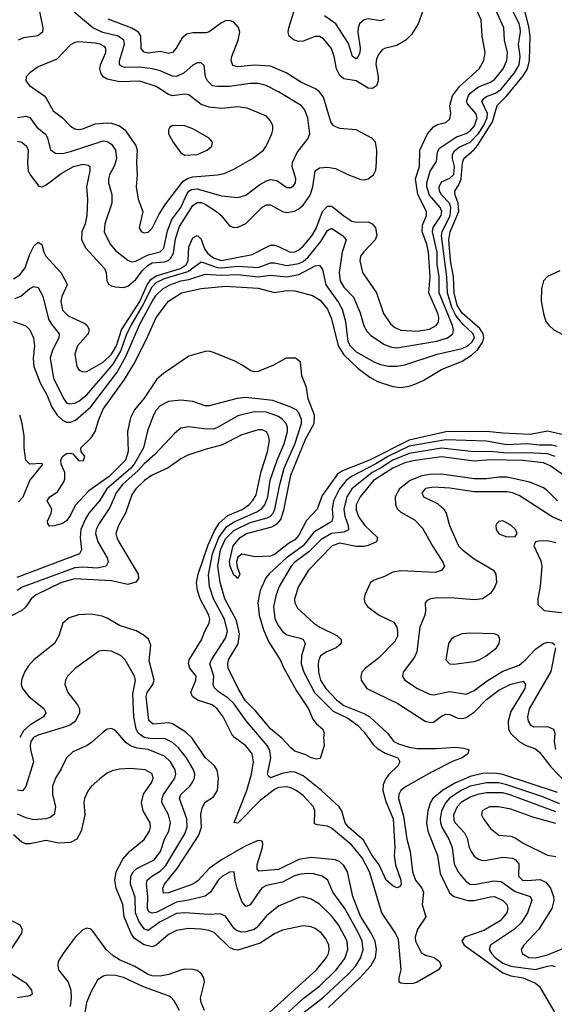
# Model space of a CAD drawing. Header units: inches. Extents: x 1308407 to 1441228, y 959628 to 1036311.
# Tile 469 of 656: x 1391240 to 1393863, y 992301 to 997131. Entities that reach past the tile are written whole.
import ezdxf

# ---------------------------------------------------------------- set-up
doc = ezdxf.new("R2010")
doc.units = ezdxf.units.IN
doc.header["$MEASUREMENT"] = 0
doc.layers.add('B3999', color=7, linetype='Continuous')

msp = doc.modelspace()

# ---------------------------------------------------------------- linework, layer by layer
at = {"layer": 'B3999', "color": 5}
for points, elevation in [([(1391210, 995859.4), (1391241.1, 995878.9), (1391266.3, 995913.7), (1391290, 995980.2), (1391310, 996019.8), (1391330, 996039.2), (1391348.4, 996028.4), (1391358.1, 995990), (1391369, 995970), (1391441.4, 995890), (1391470, 995840.4), (1391472.5, 995830), (1391447, 995773), (1391442.7, 995750), (1391450, 995706.4), (1391477.6, 995677.6), (1391560, 995640), (1391571.9, 995630), (1391580.2, 995610), (1391575.3, 995590), (1391523.9, 995530), (1391510.9, 995490), (1391519.7, 995430), (1391532.2, 995412.2), (1391550, 995402.7), (1391570, 995405.5), (1391650, 995450.1), (1391690, 995490.1), (1391714.2, 995530), (1391740.1, 995610), (1391830, 995748.5), (1391865.1, 995830), (1391883.6, 995856.4), (1391910, 995873.4), (1392028.6, 995910), (1392058, 995930), (1392066.5, 995950), (1392070, 996016.6), (1392090, 996060.7), (1392110, 996072.6), (1392114.1, 996070), (1392130, 996053.6), (1392147, 996007), (1392163.3, 995983.3), (1392190, 995962.5), (1392230, 995949.6), (1392380.9, 995979.1), (1392470, 996023.8), (1392490, 996025.2), (1392510, 996018.3), (1392567, 995990), (1392590, 995991.6), (1392610, 996001.5), (1392630, 996019.1), (1392672.7, 996070), (1392693.9, 996106.1), (1392725.5, 996190), (1392750, 996215.4), (1392770, 996215.5), (1392779.4, 996210), (1392830, 996167.7), (1392870, 996142.8), (1392890, 996138.2), (1392950, 996138.6), (1392969.6, 996129.6), (1392985.5, 996110), (1392991.5, 996071.5), (1392984.6, 996050), (1392926.4, 995990), (1392912.3, 995970), (1392908.3, 995948.3), (1392922.2, 995890), (1392990.1, 995790.1), (1393025, 995690), (1393058.7, 995638.7), (1393080.8, 995620.8), (1393110, 995607.8), (1393190, 995603.4), (1393250, 995613.1), (1393282.3, 995630), (1393293.8, 995646.2), (1393295.4, 995670), (1393290.7, 995690), (1393247.9, 995790), (1393253.7, 995870), (1393245.4, 995990), (1393236.5, 996030), (1393214.8, 996090), (1393216.7, 996123.3), (1393235.1, 996170), (1393236, 996190), (1393193.3, 996273.3), (1393182.1, 996350), (1393201.1, 996410), (1393203.4, 996490), (1393241.3, 996570), (1393270, 996605.1), (1393290, 996616.1), (1393330, 996626.8), (1393350, 996644.7), (1393355.6, 996670), (1393349.9, 996710), (1393362.5, 996757.5), (1393397, 996803), (1393493.6, 996890), (1393517, 996930), (1393522.8, 996970), (1393509.3, 997049.3), (1393503.6, 997130), (1393458.8, 997230)], 2680), ([(1391216.8, 995763.2), (1391245.1, 995774.9), (1391290, 995812.3), (1391310, 995821.6), (1391330, 995817.7), (1391353.6, 995773.6), (1391382, 995662), (1391396.3, 995636.3), (1391433.3, 995590), (1391432.6, 995570), (1391401.6, 995510), (1391388.9, 995470), (1391406.3, 995370), (1391456.1, 995270), (1391470, 995251.9), (1391486.5, 995246.5), (1391510, 995249.7), (1391530, 995259.9), (1391570, 995290.1), (1391698.8, 995441.2), (1391735.8, 995504.2), (1391766.3, 995590), (1391786.6, 995630), (1391839.9, 995720.1), (1391890, 995820.3), (1391910, 995841.2), (1391950, 995860.5), (1392064.5, 995895.5), (1392130, 995942.4), (1392210, 995915.4), (1392230, 995913.1), (1392310, 995921.3), (1392410, 995915.7), (1392470, 995938.3), (1392490, 995938.5), (1392550, 995924.1), (1392610, 995934.2), (1392630, 995943.9), (1392655, 995965), (1392718.1, 996041.9), (1392750, 996096.1), (1392770, 996107.5), (1392825.6, 996070), (1392841.1, 996050), (1392821.3, 995990), (1392807.9, 995890), (1392812.4, 995850), (1392830, 995818), (1392878, 995770), (1392910, 995692.2), (1392928.1, 995628.1), (1392942.5, 995602.5), (1392962.1, 995582.1), (1393030, 995536.6), (1393064.1, 995524.1), (1393090, 995520.5), (1393287.1, 995552.9), (1393338.9, 995570), (1393364.6, 995590), (1393367.5, 995610), (1393362.5, 995630), (1393297.5, 995790), (1393297.8, 995870), (1393288.6, 995930), (1393288.5, 995990), (1393265.6, 996090), (1393269.1, 996110.9), (1393307, 996170), (1393310.2, 996190), (1393303.2, 996210), (1393251.1, 996270), (1393237.5, 996310), (1393237.6, 996330), (1393253.2, 996386.8), (1393284.4, 996435.6), (1393290, 996482.4), (1393300.2, 996499.8), (1393383.5, 996556.5), (1393430, 996571.6), (1393450, 996584.8), (1393471.7, 996610), (1393484.3, 996650), (1393477, 996670), (1393437.1, 996717.1), (1393432.3, 996730), (1393441.2, 996758.8), (1393450, 996770.8), (1393490, 996802.1), (1393550, 996824.1), (1393570, 996836.6), (1393611.1, 996890), (1393629.5, 996930), (1393632.3, 996970), (1393617.5, 997030), (1393614.9, 997090), (1393552.7, 997230)], 2660), ([(1391210, 995650.2), (1391270, 995629), (1391290, 995608.8), (1391307.8, 995570), (1391312, 995530), (1391306.3, 995470), (1391309, 995430), (1391340.2, 995350), (1391374, 995290), (1391397.7, 995230), (1391423.9, 995190), (1391450, 995165.8), (1391470, 995156.4), (1391490, 995156.3), (1391513.1, 995166.9), (1391588.3, 995231.7), (1391718.2, 995401.8), (1391761.3, 995478.7), (1391830, 995637.8), (1391890, 995748.9), (1391910, 995779.3), (1391942.8, 995810), (1391976.2, 995830), (1392030, 995848.9), (1392070, 995856.8), (1392150, 995882.8), (1392230, 995876.9), (1392310, 995881), (1392410, 995869.8), (1392470, 995877.2), (1392550, 995869.8), (1392610, 995880.2), (1392690, 995922.7), (1392710, 995927.1), (1392725.3, 995905.3), (1392741.5, 995830), (1392803.7, 995743.7), (1392822.4, 995710), (1392837.8, 995650), (1392850, 995552.7), (1392861, 995530), (1392890, 995501.4), (1392980.7, 995450), (1393010, 995438.4), (1393050, 995431), (1393090, 995431), (1393130, 995437.3), (1393288.5, 995490), (1393410, 995517.8), (1393437.9, 995530), (1393460.3, 995550), (1393470.8, 995570), (1393464, 995590), (1393415.2, 995635.2), (1393380, 995679.9), (1393359.4, 995719.4), (1393339.3, 995790), (1393335.8, 995870), (1393309.6, 996070), (1393311.9, 996090), (1393351.1, 996170), (1393355.3, 996210), (1393347.8, 996230), (1393310, 996272.2), (1393299.9, 996290), (1393298, 996310), (1393310, 996335.1), (1393350, 996352.7), (1393369, 996371), (1393373.5, 996410), (1393362.9, 996450), (1393362.5, 996470), (1393372.9, 996487.1), (1393395.1, 996504.9), (1393450, 996530.3), (1393490, 996573.1), (1393515.7, 996610), (1393532.7, 996650), (1393535.3, 996670), (1393507.8, 996730), (1393516.2, 996743.8), (1393530, 996754.4), (1393574.2, 996770), (1393602.1, 996790), (1393667.5, 996870), (1393690.2, 996910), (1393694.8, 996950), (1393686.4, 997010), (1393696.6, 997070), (1393695.1, 997090), (1393689.9, 997110), (1393640.9, 997210)], 2640), ([(1391328.4, 997210), (1391353.2, 997090), (1391352.4, 997070), (1391328.6, 997051.4), (1391258.3, 997041.7), (1391233.4, 997030)], 2740), ([(1393929.1, 995089.1), (1393830, 995112.2), (1393743.7, 995096.3), (1393610, 995101.6), (1393530, 995111.1), (1393330, 995109), (1393150, 995067.3), (1392955.3, 994970), (1392823.2, 994916.8), (1392799.1, 994900.9), (1392723.8, 994796.2), (1392699.8, 994730), (1392646.6, 994673.4), (1392610, 994602.4), (1392590, 994579.3), (1392558.1, 994561.9), (1392490, 994507), (1392470, 994499.6), (1392395.8, 994495.8), (1392330, 994509.2), (1392310, 994494), (1392303.8, 994470), (1392306.4, 994446.4), (1392320.7, 994410), (1392310, 994389.4), (1392300.9, 994400.9), (1392290, 994405.1), (1392272, 994450), (1392270, 994472), (1392287.1, 994550), (1392322.4, 994590), (1392352.2, 994610), (1392476.7, 994643.3), (1392503.1, 994656.9), (1392521.4, 994678.6), (1392535.8, 994724.2), (1392570, 994896.6), (1392643.3, 995076.6), (1392684.3, 995150), (1392686.5, 995190), (1392656, 995270), (1392647, 995327), (1392623.7, 995383.7), (1392617, 995450), (1392592.8, 995470), (1392547.3, 995470), (1392484.8, 995435.2), (1392410, 995405.4), (1392390, 995404), (1392370, 995409.7), (1392335, 995435.1), (1392295, 995455.1), (1392190, 995498.4), (1392170, 995504.5), (1392150, 995503.7), (1392070, 995479.6), (1391945.3, 995394.7), (1391913.4, 995366.6), (1391850, 995274.2), (1391803.4, 995216.6), (1391783.1, 995176.9), (1391769.4, 995110), (1391771.6, 995011.6), (1391759, 994970), (1391679.4, 994890), (1391579.8, 994820.2), (1391512.6, 994747.4), (1391490, 994699.6), (1391470, 994672.8), (1391450, 994659.1), (1391410, 994647.6), (1391386.3, 994646.3), (1391378.6, 994658.6), (1391376, 994670), (1391395.1, 994710), (1391397.2, 994730), (1391375.1, 994770), (1391387.8, 994790), (1391425.6, 994814.4), (1391456.4, 994863.6), (1391461.2, 994878.8), (1391461.7, 994910), (1391443.9, 994950), (1391441.4, 994970), (1391450, 994987.6), (1391470, 995002.3), (1391490, 995004), (1391501.1, 995001.1), (1391530, 994966.8), (1391552.5, 994967.5), (1391559, 994990), (1391542, 995010), (1391539.3, 995030), (1391590, 995080.2), (1391609.6, 995110.5), (1391628.3, 995170), (1391650, 995219.8), (1391754.6, 995365.4), (1391799.3, 995440.7), (1391860, 995560), (1391909.6, 995670.4), (1391969.8, 995750.2), (1392034.6, 995790), (1392130, 995811.2), (1392250, 995823), (1392410, 995814.4), (1392490, 995792.6), (1392550, 995801.4), (1392590, 995800.7), (1392677.2, 995777.2), (1392714.7, 995754.7), (1392750.5, 995710), (1392770, 995663.1), (1392801.9, 995530), (1392830, 995486), (1392900.1, 995420.1), (1392957.7, 995377.7), (1392995.4, 995355.4), (1393070, 995331.8), (1393110, 995327.1), (1393150, 995332.8), (1393177.8, 995342.2), (1393218.7, 995361.3), (1393310, 995415.2), (1393410, 995455.9), (1393455.8, 995484.2), (1393487.6, 995512.4), (1393511.3, 995550), (1393517, 995570), (1393514.3, 995590), (1393496.5, 995616.5), (1393410, 995690.2), (1393385.8, 995730), (1393371.8, 995790), (1393367.8, 995870), (1393353.4, 995950), (1393344.9, 996050), (1393352.5, 996090), (1393393.5, 996190), (1393391.7, 996230), (1393376.1, 996270), (1393374.7, 996290), (1393396.4, 996323.6), (1393406.2, 996350), (1393412.1, 996427.9), (1393419.2, 996450), (1393470, 996493.8), (1393485.9, 996514.1), (1393559.2, 996630), (1393582.6, 996710), (1393625.9, 996754.1), (1393710, 996854.8), (1393731.3, 996890), (1393740.9, 996930), (1393743.4, 997050), (1393737.5, 997097.5), (1393708.7, 997211.3)], 2620), ([(1393215.6, 997170), (1393194.7, 997110), (1393162.5, 997057.5), (1393134.2, 997030), (1393090, 997003.4), (1393030.1, 996989.9), (1393017.6, 996982.4), (1393000, 996960), (1392990, 996937.6), (1392987.4, 996912.6), (1392999, 996850), (1392997.8, 996830), (1392990, 996806.1), (1392970, 996792.5), (1392950, 996795.2), (1392890, 996830.3), (1392830, 996840.7), (1392810, 996857.4), (1392793.6, 996890), (1392782.8, 996950), (1392770, 996989), (1392730, 997036.8), (1392710, 997047.6), (1392690, 997048.9), (1392630, 997024.9), (1392610, 997023), (1392586.2, 997030), (1392562, 997050), (1392556.8, 997070), (1392560.2, 997090), (1392584.9, 997170)], 2680), ([(1391230, 996651.5), (1391270, 996657.1), (1391290, 996651.4), (1391324.1, 996604.1), (1391367.6, 996567.6), (1391377.2, 996550), (1391392, 996492), (1391415.6, 996475.6), (1391450, 996475), (1391490, 996484.5), (1391650, 996535.7), (1391670, 996532.5), (1391690, 996519.8), (1391710.6, 996490), (1391714.9, 996450), (1391705.2, 996414.8), (1391680.6, 996370), (1391675, 996350), (1391675.1, 996330), (1391692.7, 996272.7), (1391692.9, 996230), (1391658.5, 996130), (1391655.2, 996090), (1391684.6, 996030), (1391710, 995998.3), (1391770, 995950.9), (1391790, 995943.5), (1391810, 995945.3), (1391870, 995976.4), (1391928.4, 995991.6), (1391946.4, 996010), (1391965.7, 996094.3), (1391985.6, 996150), (1392031.1, 996210), (1392061.9, 996278.1), (1392070, 996290.1), (1392082.7, 996297.3), (1392110, 996301.3), (1392230, 996267.4), (1392310, 996258.4), (1392350, 996270.1), (1392418.5, 996321.5), (1392450, 996340.5), (1392470, 996346.8), (1392501.6, 996341.6), (1392550, 996307.6), (1392570, 996307.3), (1392583.6, 996316.4), (1392593.2, 996330), (1392595, 996350), (1392576.8, 996410), (1392577.9, 996430), (1392601.2, 996478.8), (1392653, 996547), (1392662.9, 996570), (1392653.7, 996650), (1392636.8, 996690), (1392620.3, 996710), (1392510, 996776.9), (1392448.5, 996808.5), (1392410, 996817.3), (1392370, 996818.3), (1392270, 996803.4), (1392210, 996802.4), (1392186.7, 996806.7), (1392160.9, 996830), (1392151.8, 996850), (1392145.3, 996905.3), (1392130, 996919.8), (1392110, 996919.3), (1392090, 996907.8), (1392046.8, 996870), (1392010, 996852.4), (1391990, 996853.2), (1391930, 996880.3), (1391890.3, 996890.3), (1391830, 996897.3), (1391756.1, 996896.1), (1391740.8, 996900.8), (1391729.3, 996910), (1391728.9, 996928.9), (1391754.8, 997010), (1391750.8, 997030.8), (1391723.7, 997050), (1391647.3, 997067.3), (1391599.2, 997090), (1391507.7, 997167.7)], 2740), ([(1391230, 996534.3), (1391250, 996529.4), (1391273.6, 996510), (1391281, 996490), (1391277.8, 996430), (1391282.3, 996390), (1391292.1, 996370), (1391333.9, 996313.9), (1391350, 996310.2), (1391370, 996320.2), (1391443.8, 996376.3), (1391503.5, 996410), (1391550, 996422.6), (1391576.7, 996416.7), (1391583.6, 996410), (1391584.1, 996390), (1391567.5, 996310), (1391572.3, 996250), (1391570.1, 996170.1), (1391561, 996130), (1391545.5, 996090), (1391543.6, 996050), (1391565.3, 996010), (1391656.6, 995910), (1391664, 995890), (1391668.1, 995850), (1391675.6, 995835.6), (1391690, 995825.1), (1391710, 995819.6), (1391750, 995817.7), (1391770, 995822.9), (1391810, 995855.5), (1391840.9, 995899.1), (1391870, 995927), (1391890, 995937.9), (1391950, 995942.7), (1391970, 995949.4), (1391980.6, 995959.4), (1391994.8, 995985.2), (1392004.7, 996055.3), (1392023.7, 996116.3), (1392090, 996219.4), (1392110, 996234.6), (1392130, 996233.4), (1392150, 996224.9), (1392205.6, 996190), (1392227.9, 996170), (1392270, 996118.8), (1392290, 996111), (1392310, 996112.6), (1392350, 996130.9), (1392430, 996210.8), (1392450, 996222.6), (1392470, 996223), (1392530, 996189.6), (1392550, 996185.3), (1392588.4, 996191.6), (1392610, 996203.4), (1392630, 996221.2), (1392665.8, 996270), (1392678.8, 996310), (1392689.9, 996390), (1392710, 996403.9), (1392750, 996407), (1392790, 996401.1), (1392850, 996371.5), (1392912.8, 996347.2), (1392930, 996345.4), (1392950, 996350.2), (1392976.4, 996370), (1392986.8, 996393.2), (1392990.6, 996429.4), (1392991.4, 996490), (1392986.2, 996530), (1392968.3, 996550), (1392890, 996591.1), (1392810, 996596.4), (1392779.8, 996610), (1392765.7, 996630), (1392730, 996749.8), (1392710, 996776.4), (1392691.8, 996791.8), (1392621.8, 996821.8), (1392547.8, 996870), (1392470, 996902.4), (1392390, 996907.4), (1392310, 996899), (1392285.9, 996905.9), (1392277.6, 996930), (1392280.4, 996950), (1392311.9, 997030), (1392320.2, 997070), (1392313.1, 997093.1), (1392290, 997118.3), (1392270, 997126), (1392250, 997125.1), (1392230, 997116), (1392170, 997070.6), (1392154.4, 997065.6), (1392090, 997066.6), (1392060.4, 997059.6), (1392037.8, 997042.2), (1392008.4, 996991.6), (1391989.6, 996970.5), (1391970, 996965.4), (1391930, 996973.9), (1391870, 996966.9), (1391850, 996970.7), (1391836.1, 996990), (1391834.5, 997050), (1391823.6, 997070), (1391789.5, 997089.5), (1391673.7, 997133.7)], 2720), ([(1393028, 997132), (1393010, 997125.8), (1392950, 997134.6), (1392930, 997130.3), (1392907, 997110), (1392899.7, 997090), (1392898.7, 997070), (1392910, 996991), (1392908.3, 996970), (1392900.7, 996950), (1392890, 996938), (1392873, 996950), (1392853.1, 997013.1), (1392790.9, 997110.9), (1392736, 997150)], 2660), ([(1393890, 995899.1), (1393829.4, 995870.6), (1393810.1, 995849.9), (1393799, 995810), (1393797.8, 995750), (1393808.8, 995688.8), (1393821.6, 995650), (1393836.9, 995630), (1393860.8, 995610), (1393969.6, 995550)], 2620), ([(1393876.7, 995036.7), (1393850, 995042.8), (1393790, 995043), (1393730, 995049.5), (1393630, 995045), (1393530, 995062.3), (1393330, 995069.4), (1393150, 995038.1), (1393048.5, 994990), (1392987.8, 994952.2), (1392868, 994890), (1392840.8, 994870), (1392809.2, 994830), (1392779.8, 994770), (1392773.3, 994730), (1392775.6, 994690), (1392770.5, 994669.5), (1392683.8, 994616.2), (1392630.9, 994549.1), (1392549.6, 994490.4), (1392465.8, 994414.1), (1392448.1, 994391.9), (1392419.7, 994330), (1392409, 994271), (1392415.5, 994210), (1392436.8, 994136.8), (1392460.7, 994080.7), (1392518.4, 993990), (1392535.9, 993950), (1392598.6, 993838.6), (1392657.4, 993750), (1392678.8, 993698.8), (1392696.3, 993676.3), (1392727.7, 993650), (1392734, 993630), (1392730.7, 993610), (1392733.4, 993570), (1392714.4, 993505.6), (1392696.7, 993503.3), (1392670.3, 993509.7), (1392644.1, 993524.1), (1392590, 993542.7), (1392570, 993558), (1392525.9, 993605.9), (1392470, 993651.2), (1392397.9, 993737.9), (1392348, 993790), (1392311.1, 993850), (1392263.5, 993950), (1392261.1, 993970), (1392265, 993990), (1392311.4, 994068.6), (1392318.4, 994118.4), (1392304, 994184), (1392246.6, 994290), (1392223.9, 994370), (1392212.8, 994450), (1392225.7, 994530), (1392250, 994584.8), (1392290, 994624.9), (1392370, 994664.9), (1392453.3, 994686.7), (1392470, 994695.6), (1392483.3, 994710), (1392491.9, 994730), (1392515.7, 994850), (1392538.2, 994930), (1392590, 995047.8), (1392622.5, 995150), (1392623.1, 995170), (1392610, 995202.7), (1392596.3, 995216.3), (1392570.5, 995230.5), (1392482.5, 995262.5), (1392350, 995276.9), (1392307.4, 995272.6), (1392170, 995236), (1392150, 995236.8), (1392090, 995257.8), (1392030, 995265), (1391970, 995257.6), (1391930, 995236.3), (1391910, 995214.4), (1391897.2, 995190), (1391866.7, 995113.3), (1391847.1, 995030), (1391801.3, 994950), (1391784.7, 994930), (1391667.9, 994830), (1391632.1, 994770), (1391579.3, 994710), (1391560.6, 994679.4), (1391540.8, 994630), (1391537.5, 994590), (1391542.9, 994530), (1391533.4, 994510), (1391225.6, 994394.4)], 2640), ([(1393867.6, 994987.6), (1393830, 995001.5), (1393730, 995006), (1393630, 995003.8), (1393550, 995013.2), (1393468.5, 995011.5), (1393310, 995028.3), (1393150, 995002.5), (1393070, 994969.4), (1393009.6, 994930.4), (1392968.6, 994910), (1392870.1, 994830), (1392844.6, 994790), (1392829.5, 994730), (1392834.5, 994694.5), (1392851.3, 994650), (1392852.5, 994627.5), (1392830, 994616), (1392770, 994609.7), (1392718.5, 994581.5), (1392659.2, 994520.8), (1392590.1, 994470), (1392572.2, 994450), (1392512.3, 994350), (1392496.1, 994303.9), (1392485.4, 994250), (1392492.3, 994192.3), (1392510, 994157.5), (1392530, 994130.2), (1392550, 994112.7), (1392616, 994096), (1392630.2, 994090), (1392637.6, 994077.6), (1392640.1, 994070), (1392622.4, 994010), (1392620.4, 993970), (1392633.6, 993930), (1392685.6, 993830), (1392778.2, 993738.2), (1392850, 993703.8), (1392897, 993670), (1392930, 993636.3), (1392974.6, 993574.6), (1392995.1, 993555.1), (1393033.1, 993533.1), (1393094.7, 993510), (1393105.3, 993490), (1393095.3, 993470), (1393050, 993426.5), (1393034.5, 993405.5), (1393023.5, 993376.5), (1393021.7, 993350), (1393035.8, 993295.8), (1393072.7, 993210), (1393080.1, 993070), (1393076.9, 993030), (1393084.1, 992984.1), (1393109, 992910), (1393111.1, 992888.9), (1393102.8, 992877.2), (1393090, 992871.6), (1393070, 992881.1), (1393038.4, 992910), (1393004.1, 992984.1), (1392969.9, 993030), (1392926.4, 993106.4), (1392852.6, 993170), (1392836.1, 993190), (1392819.8, 993250), (1392807.8, 993270), (1392720.2, 993350), (1392630, 993421.4), (1392590, 993439.5), (1392570, 993440.8), (1392527, 993433), (1392470, 993410.8), (1392460.1, 993420.1), (1392456.1, 993430), (1392472.8, 993510), (1392466.4, 993546.4), (1392453.4, 993570), (1392351.7, 993691.7), (1392290, 993775.7), (1392262.3, 993802.3), (1392214.5, 993834.5), (1392194.2, 993854.2), (1392189.9, 993870), (1392192.6, 993910), (1392173.1, 993970), (1392180.7, 993990), (1392250, 994097.5), (1392258.7, 994130), (1392244.6, 994190), (1392191, 994290), (1392170.4, 994350.4), (1392166.6, 994406.6), (1392185.1, 994510), (1392216.2, 994590), (1392256.1, 994643.9), (1392291.8, 994668.2), (1392402.8, 994717.2), (1392427.1, 994732.9), (1392442.4, 994750), (1392456.7, 994790), (1392468.5, 994871.5), (1392503, 994970), (1392537.8, 995050), (1392553.5, 995110), (1392553.2, 995130), (1392546.5, 995150), (1392529.9, 995169.9), (1392510, 995183.5), (1392450, 995205.8), (1392390, 995207.7), (1392310, 995187.2), (1392210, 995129.9), (1392190, 995122.7), (1392142.9, 995122.8), (1392070, 995134), (1392030, 995126.8), (1391998.7, 995101.3), (1391902.3, 994997.7), (1391850, 994952.5), (1391821.6, 994918.4), (1391743.9, 994850), (1391713.9, 994810), (1391682.9, 994737.1), (1391630, 994659.8), (1391615.3, 994630), (1391612.5, 994610), (1391623, 994570), (1391669.5, 994490), (1391674.1, 994470), (1391664.4, 994450), (1391620.3, 994439.7), (1391550, 994444.7), (1391510, 994441.9), (1391252.9, 994347.1), (1391227.8, 994330)], 2660), ([(1391235, 994765.1), (1391257.1, 994790), (1391289.7, 994870.3), (1391352.7, 994947.3), (1391350, 994954), (1391290, 994949.9), (1391270, 994969.8), (1391262.2, 995030), (1391262.2, 995090), (1391252.5, 995150), (1391240.1, 995190)], 2640), ([(1393901.9, 994901.9), (1393842.7, 994942.7), (1393810, 994957.4), (1393708.2, 994968.2), (1393550, 994970.8), (1393470, 994965.8), (1393310, 994986.7), (1393170, 994966.7), (1393130, 994956.3), (1393070, 994931), (1392976.1, 994870), (1392909.7, 994790), (1392890.1, 994750.1), (1392890, 994724.2), (1392903.7, 994690), (1392932.6, 994650), (1392996, 994590), (1392990.2, 994570), (1392950, 994550.9), (1392930, 994546.7), (1392890, 994546.8), (1392810, 994562.5), (1392772.6, 994550), (1392656.8, 994430), (1392608, 994350), (1392588.8, 994290), (1392590.2, 994270), (1392603.3, 994243.3), (1392682.7, 994170), (1392712, 994150), (1392795, 994110), (1392817.6, 994090), (1392816.3, 994070), (1392792.7, 994050), (1392746.5, 994030), (1392715.7, 994010), (1392707, 993990), (1392705, 993970), (1392705.1, 993930), (1392716, 993890), (1392742.5, 993850), (1392794.9, 993794.9), (1392830, 993766.4), (1392927.6, 993727.6), (1392957.4, 993710), (1393044.7, 993630), (1393075.7, 993590), (1393097.6, 993577.6), (1393150, 993561.8), (1393190, 993555.6), (1393285.3, 993554.7), (1393381.8, 993561.8), (1393417.9, 993557.9), (1393442.6, 993550), (1393438.8, 993530), (1393410.2, 993510), (1393366.4, 993493.6), (1393260.5, 993439.5), (1393132.3, 993367.7), (1393109.7, 993350.2), (1393099.4, 993330), (1393098.8, 993310), (1393122.9, 993222.9), (1393138.9, 993110), (1393154.8, 993050), (1393166.5, 992950), (1393181.8, 992910), (1393212.7, 992870), (1393221.4, 992850), (1393214.1, 992790), (1393232.8, 992730), (1393191.1, 992670), (1393180.7, 992630), (1393182.2, 992610), (1393210, 992554.7), (1393230, 992542), (1393273.1, 992530), (1393299.6, 992510), (1393307, 992490), (1393294.4, 992470), (1393190.3, 992410), (1393170, 992403.2), (1393139.1, 992400.9), (1393110, 992404.1), (1393102, 992410), (1393102.1, 992430), (1393111.9, 992470), (1393098.7, 992618.7), (1393084.2, 992650), (1393016.6, 992750), (1392956.1, 992950), (1392919.4, 993019.4), (1392870, 993081.8), (1392770, 993164.7), (1392750, 993175.1), (1392700.8, 993180.7), (1392686.7, 993186.7), (1392688, 993250), (1392681.1, 993270), (1392630, 993324.7), (1392596.3, 993350), (1392570, 993362), (1392547, 993367), (1392510, 993364.4), (1392490, 993355.1), (1392420, 993300), (1392310, 993188.9), (1392292.5, 993192.5), (1392355, 993350), (1392377.5, 993430), (1392387.3, 993490), (1392380.2, 993530), (1392350, 993568.7), (1392293.7, 993610), (1392282.7, 993622.7), (1392237.9, 993710), (1392209.3, 993750), (1392184.1, 993770), (1392112.6, 993792.6), (1392088, 993810), (1392080.2, 993830), (1392104.6, 993890), (1392105.8, 993910), (1392074.3, 993950), (1392067.9, 993970), (1392072.2, 993990), (1392132.1, 994087.9), (1392148.5, 994131.5), (1392169.3, 994170), (1392172.8, 994190), (1392168.5, 994210), (1392126.1, 994290), (1392112.2, 994330), (1392108, 994370), (1392114.9, 994410), (1392165.3, 994554.7), (1392196.3, 994623.7), (1392218.9, 994661.1), (1392261.6, 994698.4), (1392331.3, 994728.7), (1392363.9, 994750), (1392382.5, 994770), (1392399.8, 994800.2), (1392425.4, 994914.6), (1392456.2, 995010), (1392465.6, 995065.6), (1392461.3, 995090), (1392450, 995108.6), (1392430, 995118), (1392410, 995118.9), (1392330, 995094.1), (1392230, 995042.8), (1392155.4, 995024.6), (1392065, 994995), (1392030, 994976.1), (1391968, 994932), (1391890, 994897.1), (1391853.1, 994870), (1391810, 994829.8), (1391790, 994799.8), (1391759.6, 994710), (1391725.4, 994650), (1391712.4, 994610), (1391716, 994590), (1391726, 994570), (1391821.2, 994410), (1391823, 994390), (1391809.2, 994370.8), (1391770, 994360.5), (1391690, 994378.5), (1391510, 994387.4), (1391445.9, 994370), (1391320.1, 994310), (1391295.8, 994290), (1391269.7, 994250.3), (1391250, 994232.6), (1391150, 994179.9)], 2680), ([(1393877.5, 994770), (1393830, 994820.1), (1393810, 994834.9), (1393742.6, 994862.6), (1393630, 994885.7), (1393590, 994886.7), (1393530, 994878.3), (1393470, 994877.7), (1393310, 994901.6), (1393250, 994900.1), (1393208.1, 994891.9), (1393155.3, 994870), (1393102.4, 994830), (1393081.2, 994790), (1393083.1, 994750), (1393093.6, 994730), (1393110, 994715.1), (1393177.3, 994677.3), (1393216.3, 994636.3), (1393266.1, 994546.1), (1393315.8, 994470), (1393323.6, 994450), (1393310.3, 994430), (1393280.6, 994419.4), (1393110, 994427.4), (1393070, 994419.9), (1393030, 994399.6), (1392978.7, 994381.3), (1392961.5, 994370), (1392933.4, 994310), (1392929.1, 994290), (1392933.2, 994270), (1392948.3, 994250), (1393003.6, 994210), (1393074.8, 994174.8), (1393089.5, 994150), (1393093.8, 994130), (1393093, 994107), (1393079.6, 994080.4), (1393000.9, 993999.1), (1392935.9, 993950), (1392918.4, 993930), (1392912.8, 993910), (1392915.8, 993890), (1392942.7, 993850), (1393095.5, 993775.5), (1393229.6, 993689.7), (1393256.5, 993683.5), (1393270, 993684.2), (1393310, 993714.4), (1393330, 993723.5), (1393350, 993722.6), (1393390, 993704.3), (1393410, 993702.6), (1393430, 993707.7), (1393470, 993734), (1393530, 993796.3), (1393590, 993842), (1393650, 993871.6), (1393710, 993886.5), (1393721.7, 993870), (1393718.2, 993850), (1393650, 993736.2), (1393636.7, 993690), (1393638.3, 993650), (1393649, 993629), (1393690.1, 993590), (1393724.6, 993570), (1393770, 993553.7), (1393790, 993537.5), (1393846.2, 993466.2), (1393957, 993350)], 2720), ([(1393950.5, 994650), (1393852.1, 994692.1), (1393690, 994796.2), (1393657.4, 994810), (1393630, 994815.1), (1393470, 994815.1), (1393350, 994832.2), (1393270, 994836.7), (1393230, 994830.4), (1393212.9, 994810), (1393220.3, 994790), (1393290, 994758), (1393320.8, 994730), (1393332, 994710), (1393347.7, 994650), (1393393, 994550), (1393412.3, 994530), (1393470, 994486.2), (1393564.6, 994430), (1393575.5, 994410), (1393578.6, 994370), (1393570, 994345.1), (1393550, 994315.8), (1393510, 994288.9), (1393470, 994284.7), (1393373.4, 994293.4), (1393290, 994294), (1393256, 994290), (1393238.5, 994281.5), (1393228.9, 994270), (1393231.2, 994231.2), (1393227, 994210), (1393203.6, 994150), (1393188.1, 994030), (1393176.8, 994003.2), (1393122, 993930), (1393117.4, 993910), (1393128.8, 993890), (1393191.6, 993850), (1393250, 993821.3), (1393270, 993819.1), (1393350, 993835.3), (1393430, 993822.1), (1393470, 993839.2), (1393533.1, 993886.9), (1393610, 993934.4), (1393690, 993963.7), (1393721.8, 993990), (1393770, 994042.6), (1393810, 994070.8), (1393830, 994077.3), (1393854.4, 994074.4), (1393864.7, 994064.7)], 2740), ([(1393870, 994564), (1393830, 994573.7), (1393786.7, 994573.3), (1393770.8, 994569.2), (1393762.8, 994550), (1393796.7, 994476.7), (1393801.5, 994450), (1393794, 994350), (1393781.6, 994290), (1393782.5, 994262.5), (1393812.2, 994232.2), (1393910, 994220.2)], 2760), ([(1392755.2, 992284.8), (1392909.4, 992430.6), (1392962.5, 992490), (1392985.5, 992530), (1392990.6, 992570), (1392983.4, 992610), (1392964.3, 992650), (1392912.6, 992732.6), (1392874.8, 992830), (1392848.5, 992950), (1392830, 992981.4), (1392810, 992999.4), (1392790, 993009.4), (1392670, 993020.5), (1392610, 993010.3), (1392510, 992961.6), (1392413.3, 992953.3), (1392404.8, 992964.8), (1392405.7, 992985.7), (1392431, 993070), (1392432.9, 993090), (1392430, 993100.9), (1392410, 993104.5), (1392350, 993078.3), (1392230, 993009.9), (1392170, 992966.7), (1392113.8, 992906.2), (1392089.8, 992890.2), (1391970, 992846.7), (1391946.1, 992846.1), (1391941.5, 992870), (1391950.5, 992890), (1392013, 992966.9), (1392119.4, 993130), (1392132.7, 993170), (1392128.8, 993231.2), (1392135.8, 993264.2), (1392150, 993292.9), (1392190, 993318.9), (1392210.7, 993349.3), (1392215.7, 993410), (1392209.1, 993449.1), (1392195.4, 993470), (1392150, 993510.5), (1392086.6, 993606.6), (1392055.4, 993635.4), (1391990, 993677.2), (1391970, 993681.5), (1391894.7, 993674.7), (1391873, 993693), (1391860.4, 993810), (1391865.2, 993830), (1391893.7, 993870), (1391899.9, 993890), (1391874.5, 993985.5), (1391882.9, 994062.9), (1391871.7, 994091.7), (1391850.5, 994110.5), (1391812.2, 994132.2), (1391730, 994158.6), (1391670, 994195.6), (1391645.3, 994205.3), (1391590, 994214.8), (1391528.6, 994211.4), (1391483.6, 994196.4), (1391452, 994170), (1391432.3, 994107.7), (1391410.2, 994070), (1391309.1, 993990.9), (1391280.9, 993959.1), (1391263, 993930), (1391248.8, 993890), (1391247.4, 993870), (1391253.2, 993850), (1391285.3, 993810), (1391360.6, 993750), (1391367.9, 993730), (1391356.8, 993710), (1391290, 993670.3), (1391258.3, 993641.7), (1391240.1, 993610)], 2720), ([(1392620.8, 992250), (1392730, 992334.9), (1392853.6, 992450), (1392888.8, 992490), (1392913.7, 992530), (1392924.8, 992570), (1392919.3, 992610), (1392901.9, 992650), (1392835, 992770), (1392776.4, 992850), (1392751.3, 992910), (1392723.1, 992930), (1392680.8, 992940.8), (1392650, 992942.6), (1392610, 992937.7), (1392585.5, 992930), (1392530, 992899.7), (1392450, 992882.8), (1392430, 992871.8), (1392419.6, 992860.4), (1392370, 992788), (1392350, 992781.2), (1392330, 992805.7), (1392306.6, 992870), (1392296.3, 992910), (1392292.8, 992950), (1392270, 992948.6), (1392235.3, 992930), (1392213, 992910), (1392176.8, 992850), (1392150, 992831.4), (1392068.9, 992811.1), (1392010, 992802.3), (1391910, 992750.9), (1391890, 992747.2), (1391874, 992754), (1391866.4, 992770), (1391868.4, 992830), (1391861.6, 992890), (1391864.8, 992910), (1391887.7, 992930), (1391930, 992953.5), (1391957.7, 992982.3), (1392050, 993137.5), (1392060.9, 993170), (1392060.7, 993210), (1392023.9, 993310), (1392031, 993330), (1392073.9, 993370), (1392088.2, 993390), (1392098.4, 993410), (1392099.9, 993430), (1392093.3, 993450), (1392057.6, 993510), (1392019, 993559), (1391990, 993584.5), (1391950, 993604.4), (1391890, 993603.2), (1391850, 993610), (1391821.3, 993630), (1391811.6, 993651.6), (1391800.6, 993710), (1391795.9, 993824.1), (1391808.5, 993888.5), (1391803.7, 993910), (1391757.3, 993990), (1391737.7, 994010), (1391690, 994032.4), (1391650, 994036.5), (1391630, 994032.9), (1391514.6, 993950), (1391474.6, 993910), (1391464.9, 993890), (1391462.3, 993870), (1391475.5, 993830), (1391523.6, 993770), (1391533.2, 993750), (1391533.7, 993730), (1391513.5, 993690), (1391490, 993671.9), (1391470, 993663.4), (1391330, 993621.5), (1391308.1, 993610), (1391295.1, 993590), (1391291.1, 993570), (1391293.5, 993550), (1391307.7, 993490), (1391270, 993369.6), (1391255.3, 993350), (1391250, 993347), (1391230, 993350.5)], 2740), ([(1393869.2, 994049.2), (1393846.1, 993933.9), (1393739.8, 993750), (1393730.9, 993710.9), (1393734.2, 993690), (1393745.4, 993670), (1393761.7, 993661.7), (1393830, 993662.9), (1393858.5, 993650), (1393865.1, 993630), (1393861.6, 993590), (1393868.2, 993550)], 2740), ([(1392465.4, 992174.6), (1392630.8, 992329.2), (1392710, 992389.7), (1392792.9, 992470), (1392835.2, 992524.8), (1392849.1, 992570), (1392846.3, 992610), (1392804.6, 992690), (1392770, 992734.2), (1392710, 992791.8), (1392670, 992816.3), (1392630, 992827.6), (1392610, 992823.9), (1392510, 992782.4), (1392450, 992734.9), (1392402.8, 992677.2), (1392390, 992668.2), (1392350, 992656.7), (1392330, 992654.9), (1392303.4, 992663.4), (1392290, 992674.9), (1392250, 992732.4), (1392224.3, 992744.3), (1392170, 992741), (1392050, 992749.2), (1392010, 992746.5), (1391930, 992705.8), (1391870, 992662.3), (1391850, 992671), (1391825.8, 992705.8), (1391808, 992750), (1391806.5, 992826.5), (1391784.3, 992890), (1391785.6, 992930), (1391797, 992950), (1391814.1, 992966), (1391899.6, 993010), (1391931.1, 993050), (1391950.3, 993110), (1391971.1, 993150), (1391979.3, 993190), (1391969.4, 993230), (1391937.5, 993290), (1391938.6, 993310), (1391946.2, 993330), (1392001, 993410), (1392005.5, 993430), (1392002.8, 993450), (1391979.7, 993490), (1391950, 993517.2), (1391871.1, 993550), (1391817.1, 993557.1), (1391786.4, 993566.4), (1391763, 993583), (1391710, 993644), (1391690, 993653.3), (1391670, 993649.7), (1391650, 993636.4), (1391594.1, 993585.9), (1391570.3, 993570), (1391500.1, 993539.9), (1391470.2, 993510), (1391444.3, 993455.7), (1391415.2, 993410), (1391400.9, 993370), (1391401.4, 993330), (1391415, 993270), (1391410, 993232), (1391390, 993216.8), (1391369.1, 993210.9), (1391310, 993205), (1391270, 993215.8), (1391230, 993234.1)], 2760), ([(1392450, 992247.5), (1392696.7, 992470), (1392745.4, 992530), (1392754.5, 992550), (1392758.8, 992570), (1392757.1, 992590), (1392742.3, 992622.3), (1392720.3, 992650), (1392690, 992672.5), (1392670, 992680.2), (1392630, 992685.2), (1392530, 992664.7), (1392490, 992646.4), (1392419.3, 992600.7), (1392310, 992566.5), (1392290, 992569), (1392270, 992579.6), (1392193.3, 992653.3), (1392170, 992663.3), (1392130, 992669.6), (1392068.2, 992671.8), (1392010, 992662.8), (1391970, 992642.6), (1391910, 992589.9), (1391890, 992581.9), (1391850, 992591.8), (1391803.9, 992623.9), (1391787.6, 992647.6), (1391753.1, 992730), (1391746.7, 992790), (1391713.2, 992870), (1391707.6, 992910), (1391714, 992950), (1391746.8, 993013.2), (1391779.5, 993050), (1391851, 993109), (1391877.3, 993150), (1391882.1, 993170), (1391879.9, 993190), (1391845.2, 993250), (1391836.9, 993290), (1391848.1, 993331.9), (1391889, 993390), (1391895.4, 993410), (1391890.4, 993430.4), (1391856.2, 993450), (1391782.9, 993457.1), (1391730, 993454), (1391694.1, 993445.9), (1391670, 993434), (1391633.4, 993406.6), (1391591.5, 993368.5), (1391573.8, 993346.2), (1391557.2, 993310), (1391554, 993290), (1391559, 993230), (1391541.7, 993150), (1391520.2, 993110), (1391490, 993094.1), (1391430, 993090.5), (1391370, 993104.5), (1391290, 993087.3), (1391268.4, 993088.4), (1391250, 993096.2), (1391210, 993132.6)], 2780), ([(1393879, 993339), (1393610, 993428.3), (1393570, 993435.2), (1393510, 993432.9), (1393450, 993418.5), (1393375.1, 993384.9), (1393313.8, 993350), (1393266.4, 993310), (1393253, 993287), (1393241.9, 993250), (1393236.2, 993190), (1393241.7, 993150), (1393289.3, 993030), (1393302.4, 992942.4), (1393347.9, 992847.9), (1393370, 992829.6), (1393438.8, 992810), (1393470, 992810.1), (1393550, 992828.4), (1393570, 992829.2), (1393610, 992810.5), (1393629.5, 992790), (1393634.8, 992770), (1393629, 992750), (1393597.2, 992710), (1393517.5, 992662.5), (1393422.7, 992630), (1393409.3, 992610), (1393420.7, 992590), (1393610, 992455.4), (1393650, 992439.8), (1393710.2, 992430), (1393770, 992404.8), (1393790, 992387.8), (1393870.3, 992250.3)], 2720), ([(1393890, 993283.3), (1393800.7, 993320.7), (1393630, 993377.7), (1393590, 993386.4), (1393530, 993386.5), (1393450, 993371.3), (1393406.2, 993350), (1393348.9, 993311.1), (1393329.7, 993290), (1393309.1, 993250), (1393302.4, 993210), (1393304.3, 993190), (1393310.1, 993170.1), (1393345.1, 993110), (1393360.8, 993070), (1393371.3, 992990), (1393390, 992952.4), (1393407.2, 992930), (1393430, 992903), (1393450, 992889.6), (1393470, 992887.6), (1393566.4, 992906.4), (1393602.6, 992902.6), (1393670, 992854.4), (1393745, 992830), (1393752.1, 992812.2), (1393731, 992750), (1393699.4, 992700.6), (1393667.7, 992670), (1393549.7, 992590.3), (1393543.6, 992570), (1393553.7, 992550), (1393571.8, 992530), (1393610, 992502.9), (1393650, 992487.7), (1393770, 992471.9), (1393830, 992487.5), (1393850.4, 992490.4), (1393866.5, 992486.5)], 2740), ([(1393870, 993244.3), (1393650, 993327.2), (1393610, 993338.1), (1393530, 993338.7), (1393485.8, 993330), (1393450, 993316.8), (1393406.4, 993290), (1393385.3, 993270), (1393368, 993230), (1393370, 993202.9), (1393376.3, 993190), (1393422.2, 993142.2), (1393435, 993115), (1393445.1, 993070), (1393454.1, 993050), (1393470, 993027), (1393490, 993011.9), (1393510, 993006.6), (1393530, 993007.9), (1393610, 993022.6), (1393657.3, 993017.3), (1393673, 993010), (1393687.8, 992990), (1393687.7, 992930), (1393707.2, 992910), (1393730, 992907.7), (1393793.2, 992913.2), (1393820.3, 992900.3), (1393844.1, 992870), (1393858, 992830), (1393860.1, 992810), (1393850.1, 992770), (1393786.6, 992670), (1393712.5, 992590), (1393699.8, 992570), (1393704.3, 992550), (1393737.4, 992530), (1393770, 992527.8), (1393830, 992543.7), (1393910, 992575.7)], 2760), ([(1393870, 993187.5), (1393757.8, 993217.8), (1393650, 993258), (1393588.7, 993270), (1393544, 993270), (1393508, 993250), (1393506, 993230), (1393515.3, 993210), (1393550, 993162.3), (1393590, 993130.2), (1393650, 993126), (1393670, 993117.7), (1393710, 993091.7), (1393830, 993032.9), (1393870, 993025)], 2780), ([(1391203.6, 992710), (1391240.2, 992690), (1391252, 992670), (1391248.7, 992650), (1391183.6, 992550)], 2780), ([(1392146, 992270), (1392130.4, 992310), (1392127.7, 992330), (1392147.4, 992410), (1392144, 992430), (1392132.7, 992450), (1392110, 992465.7), (1392090, 992471.7), (1392050, 992472.8), (1392030, 992468.8), (1391972.4, 992447.6), (1391930, 992438.1), (1391890, 992439.8), (1391870, 992446.1), (1391805.6, 992485.6), (1391730, 992518.2), (1391697.9, 992537.8), (1391663.8, 992570), (1391599.6, 992659.6), (1391590, 992668.5), (1391570, 992673.7), (1391550, 992665.3), (1391512.1, 992630), (1391452.9, 992550), (1391429.4, 992510), (1391426.4, 992490), (1391430.2, 992470), (1391478.3, 992410), (1391491.1, 992370), (1391492.7, 992332.7), (1391487.8, 992290)], 2820), ([(1391199.8, 992450), (1391270, 992405.6), (1391298, 992370), (1391300.6, 992350), (1391290, 992341.6), (1391230, 992332.2)], 2780), ([(1392024.1, 992270), (1391998.3, 992318.3), (1391978.7, 992338.7), (1391846.9, 992386.9), (1391750, 992432.3), (1391710, 992441.1), (1391670, 992442.9), (1391650, 992439.2), (1391621.4, 992418.6), (1391590, 992362.7), (1391567.8, 992310), (1391548.9, 992190)], 2840)]:
    msp.add_lwpolyline(points, dxfattribs=dict(at, elevation=elevation))
for points, elevation in [([(1391530, 997021.9), (1391510, 997019.4), (1391490, 997006.8), (1391422.7, 996937.3), (1391330, 996899), (1391290.2, 996870), (1391272.3, 996850), (1391270.3, 996830), (1391287.5, 996807.5), (1391358.7, 996758.7), (1391370, 996745.7), (1391403.6, 996683.6), (1391450, 996648.5), (1391490, 996608.2), (1391510, 996595.6), (1391530, 996591.8), (1391550, 996594.8), (1391610, 996619.6), (1391670, 996624.6), (1391690, 996622.9), (1391730, 996610.1), (1391756.3, 996590), (1391810, 996513), (1391816.2, 996490), (1391812.9, 996432.9), (1391816.6, 996370), (1391811.1, 996310), (1391821.2, 996250), (1391843.6, 996190), (1391826.3, 996110), (1391837.3, 996090), (1391850, 996085.3), (1391870, 996089.1), (1391890, 996107.8), (1391923.7, 996176.3), (1391954.8, 996225.2), (1392041.4, 996338.6), (1392066.6, 996353.4), (1392090, 996360.1), (1392210, 996369.1), (1392243.1, 996376.9), (1392290, 996397.3), (1392382.7, 996450), (1392436.4, 996490), (1392449.8, 996510), (1392476.8, 996570), (1392482.2, 996590), (1392481.4, 996610), (1392470, 996635.1), (1392450, 996656.8), (1392356.4, 996696.4), (1392310, 996703), (1392230, 996695.5), (1392170, 996701.8), (1392130, 996714.3), (1392070, 996762.5), (1392050, 996765.3), (1391990, 996757), (1391970, 996763.9), (1391910, 996802.3), (1391830, 996828.6), (1391730, 996826.2), (1391670, 996838.3), (1391650, 996851.1), (1391637.4, 996870), (1391633.1, 996890), (1391636.2, 996910), (1391662.9, 996970), (1391663.4, 996990), (1391657.2, 996997.2), (1391635.6, 997010), (1391610, 997015.3)], 2760), ([(1391990, 996611.5), (1391976.8, 996603.2), (1391970.7, 996590), (1391970.5, 996570), (1391992.4, 996530), (1392030, 996478), (1392050, 996466.4), (1392110, 996468.6), (1392159.5, 996490), (1392182.9, 996510), (1392185.1, 996530), (1392169.5, 996550), (1392090, 996595.8), (1392050.4, 996609.6)], 2780), ([(1393610, 994673), (1393590.5, 994669.5), (1393581.3, 994658.7), (1393576.3, 994650), (1393578, 994630), (1393590, 994608.5), (1393630, 994593), (1393670, 994596), (1393681.2, 994610), (1393672.3, 994630), (1393650, 994651.8)], 2760), ([(1393450, 994120.9), (1393410, 994117.2), (1393370, 994102.3), (1393356, 994090), (1393343.6, 994070), (1393330.3, 993990.3), (1393348.2, 993970), (1393370, 993968.5), (1393470, 993981.7), (1393494.7, 993990), (1393528.2, 994010), (1393579.6, 994050), (1393591.8, 994070), (1393595.1, 994090), (1393589.2, 994110), (1393570, 994118)], 2760)]:
    msp.add_lwpolyline(points, close=True, dxfattribs=dict(at, elevation=elevation))

doc.saveas('drawing.dxf')
